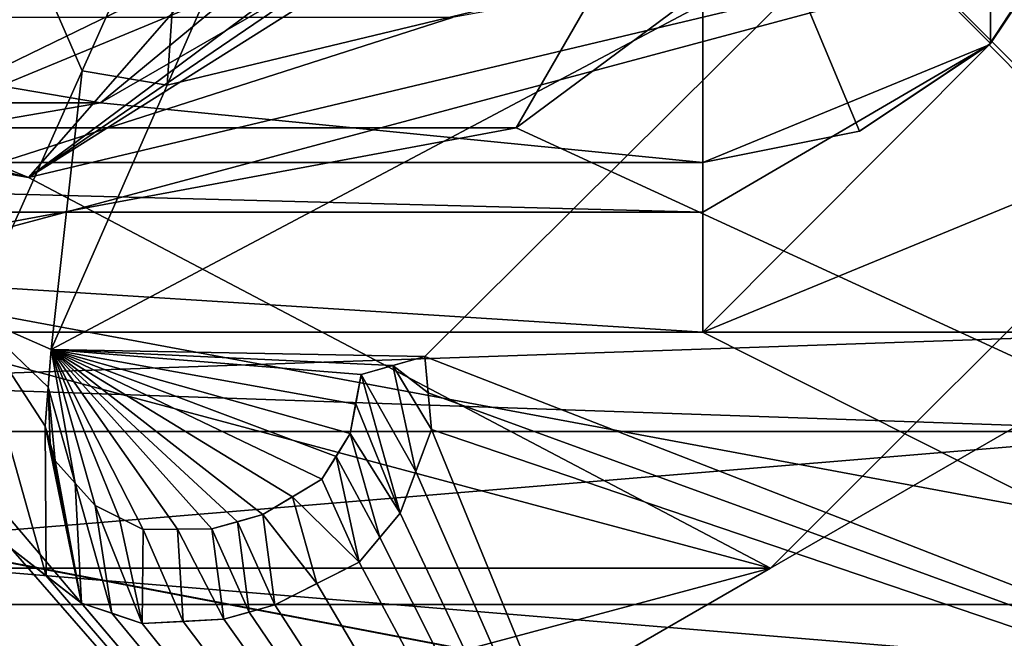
# Model space of a CAD drawing. Header units: millimetres. Extents: x -122 to 122, y -98 to 94.
# Tile 255 of 533: x -68.43 to -62.62, y 62.69 to 66.34. Entities that reach past the tile are written whole.
import ezdxf

# ---------------------------------------------------------------- set-up
doc = ezdxf.new("R2010")
doc.units = ezdxf.units.MM
doc.header["$LTSCALE"] = 26.699852
for name, color, linetype in [('13', 7, 'CONTINUOUS'), ('14', 7, 'CONTINUOUS'), ('16', 7, 'CONTINUOUS'), ('17', 7, 'CONTINUOUS'), ('2424', 7, 'CONTINUOUS'), ('2436', 7, 'CONTINUOUS'), ('2440', 7, 'CONTINUOUS'), ('339', 7, 'CONTINUOUS'), ('340', 7, 'CONTINUOUS'), ('344', 7, 'CONTINUOUS'), ('349', 7, 'CONTINUOUS'), ('353', 7, 'CONTINUOUS'), ('355', 7, 'CONTINUOUS'), ('3604', 7, 'CONTINUOUS'), ('3616', 7, 'CONTINUOUS'), ('3620', 7, 'CONTINUOUS'), ('5452', 7, 'CONTINUOUS'), ('5454', 7, 'CONTINUOUS'), ('5461', 7, 'CONTINUOUS'), ('5464', 7, 'CONTINUOUS'), ('5467', 7, 'CONTINUOUS'), ('5468', 7, 'CONTINUOUS'), ('5478', 7, 'CONTINUOUS'), ('5479', 7, 'CONTINUOUS'), ('5481', 7, 'CONTINUOUS'), ('5483', 7, 'CONTINUOUS'), ('5523', 7, 'CONTINUOUS'), ('5531', 7, 'CONTINUOUS'), ('5536', 7, 'CONTINUOUS'), ('5537', 7, 'CONTINUOUS'), ('5538', 7, 'CONTINUOUS'), ('5539', 7, 'CONTINUOUS'), ('5540', 7, 'CONTINUOUS'), ('5541', 7, 'CONTINUOUS'), ('5542', 7, 'CONTINUOUS'), ('5543', 7, 'CONTINUOUS'), ('5544', 7, 'CONTINUOUS'), ('5545', 7, 'CONTINUOUS'), ('5546', 7, 'CONTINUOUS'), ('5547', 7, 'CONTINUOUS'), ('5548', 7, 'CONTINUOUS'), ('5549', 7, 'CONTINUOUS'), ('5550', 7, 'CONTINUOUS'), ('5551', 7, 'CONTINUOUS'), ('5552', 7, 'CONTINUOUS'), ('5553', 7, 'CONTINUOUS'), ('5554', 7, 'CONTINUOUS'), ('5670', 7, 'CONTINUOUS'), ('951', 7, 'CONTINUOUS')]:
    doc.layers.add(name, color=color, linetype=linetype)

msp = doc.modelspace()

# ---------------------------------------------------------------- linework, layer by layer
at = {"layer": '13', "color": 7, "linetype": 'Continuous', "true_color": 0xf5f5f5}
for points in [[(-59.3935, 62.8935, -12), (-55, 73.5, -12), (-65.5004, 65.7056, -12), (-59.3935, 62.8935, -12)], [(-65.5004, 65.7056, -12), (-55, 73.5, -12), (-61, 73.5, -12), (-65.5004, 65.7056, -12)], [(-80.6065, 62.8935, -12), (-59.3935, 62.8935, -12), (-65.5004, 65.7056, -12), (-80.6065, 62.8935, -12)], [(-74.4996, 65.7056, -12), (-80.6065, 62.8935, -12), (-65.5004, 65.7056, -12), (-74.4996, 65.7056, -12)], [(-70, 58.5, -12), (-59.3935, 62.8935, -12), (-80.6065, 62.8935, -12), (-70, 58.5, -12)]]:
    msp.add_3dface(points, dxfattribs=at)
at = {"layer": '14', "color": 7, "linetype": 'Continuous', "true_color": 0xf5f5f5}
for points in [[(-61, 73.5, -15), (-59.3935, 62.8935, -15), (-65.5004, 65.7056, -15), (-61, 73.5, -15)], [(-59.3935, 62.8935, -15), (-80.6065, 62.8935, -15), (-74.4996, 65.7056, -15), (-59.3935, 62.8935, -15)], [(-65.5004, 65.7056, -15), (-59.3935, 62.8935, -15), (-74.4996, 65.7056, -15), (-65.5004, 65.7056, -15)], [(-70, 58.5, -15), (-80.6065, 62.8935, -15), (-59.3935, 62.8935, -15), (-70, 58.5, -15)]]:
    msp.add_3dface(points, dxfattribs=at)
at = {"layer": '16', "color": 7, "linetype": 'Continuous', "true_color": 0xf5f5f5}
for points in [[(-59.3935, 62.8935, -12), (-70, 58.5, -12), (-59.3935, 62.8935, -15), (-59.3935, 62.8935, -12)], [(-70, 58.5, -12), (-70, 58.5, -15), (-59.3935, 62.8935, -15), (-70, 58.5, -12)]]:
    msp.add_3dface(points, dxfattribs=at)
at = {"layer": '17', "color": 7, "linetype": 'Continuous', "true_color": 0xf5f5f5}
for points in [[(-65.5004, 65.7056, -12), (-61, 73.5, -12), (-65.5004, 65.7056, -15), (-65.5004, 65.7056, -12)], [(-61, 73.5, -12), (-61, 73.5, -15), (-65.5004, 65.7056, -15), (-61, 73.5, -12)], [(-74.4996, 65.7056, -12), (-65.5004, 65.7056, -12), (-74.4996, 65.7056, -15), (-74.4996, 65.7056, -12)], [(-65.5004, 65.7056, -12), (-65.5004, 65.7056, -15), (-74.4996, 65.7056, -15), (-65.5004, 65.7056, -12)]]:
    msp.add_3dface(points, dxfattribs=at)
at = {"layer": '2424', "color": 250, "linetype": 'Continuous', "true_color": 0x323232}
for points in [[(-78.5, 64.5, 2), (-78.5, 64.5, 10), (-61.5, 64.5, 10), (-78.5, 64.5, 2)], [(-61.5, 64.5, 2), (-78.5, 64.5, 2), (-61.5, 64.5, 10), (-61.5, 64.5, 2)]]:
    msp.add_3dface(points, dxfattribs=at)
at = {"layer": '2436', "color": 250, "linetype": 'Continuous', "true_color": 0x323232}
for points in [[(-61.5, 64.5, 10), (-78.5, 64.5, 10), (-78.5, 63.9142, 11.4142), (-61.5, 64.5, 10)], [(-61.5, 64.5, 10), (-78.5, 63.9142, 11.4142), (-61.5, 63.9142, 11.4142), (-61.5, 64.5, 10)], [(-78.5, 62.5, 12), (-61.5, 62.5, 12), (-61.5, 63.9142, 11.4142), (-78.5, 62.5, 12)], [(-78.5, 63.9142, 11.4142), (-78.5, 62.5, 12), (-61.5, 63.9142, 11.4142), (-78.5, 63.9142, 11.4142)]]:
    msp.add_3dface(points, dxfattribs=at)
at = {"layer": '2440', "color": 250, "linetype": 'Continuous', "true_color": 0x323232}
for points in [[(-78.5, 64.5, 2), (-61.5, 64.5, 2), (-61.5, 63.9142, 0.5858), (-78.5, 64.5, 2)], [(-78.5, 64.5, 2), (-61.5, 63.9142, 0.5858), (-78.5, 63.9142, 0.5858), (-78.5, 64.5, 2)], [(-61.5, 62.5), (-78.5, 62.5), (-78.5, 63.9142, 0.5858), (-61.5, 62.5)], [(-61.5, 63.9142, 0.5858), (-61.5, 62.5), (-78.5, 63.9142, 0.5858), (-61.5, 63.9142, 0.5858)]]:
    msp.add_3dface(points, dxfattribs=at)
at = {"layer": '339', "color": 7, "linetype": 'Continuous', "true_color": 0xf5f5f5}
for points in [[(-59.6088, 67.4992, -15), (-65.875, 66.3553, -15), (-76, 63.1077, -15), (-59.6088, 67.4992, -15)], [(-64, 63.1077, -15), (-59.6088, 67.4992, -15), (-76, 63.1077, -15), (-64, 63.1077, -15)], [(-65.875, 66.3553, -15), (-74.125, 66.3553, -15), (-76, 63.1077, -15), (-65.875, 66.3553, -15)], [(-70, 61.5005, -15), (-64, 63.1077, -15), (-76, 63.1077, -15), (-70, 61.5005, -15)]]:
    msp.add_3dface(points, dxfattribs=at)
at = {"layer": '340', "color": 7, "linetype": 'Continuous', "true_color": 0xf5f5f5}
for points in [[(-62.7131, 69.6317, -28.55), (-62.5001, 69.4136, -28.55), (-68.3761, 65.4119, -28.55), (-62.7131, 69.6317, -28.55)], [(-62.5001, 69.4136, -28.55), (-62.2876, 69.2494, -28.55), (-68.3761, 65.4119, -28.55), (-62.5001, 69.4136, -28.55)], [(-62.2876, 69.2494, -28.55), (-59.6088, 67.4992, -28.55), (-68.3761, 65.4119, -28.55), (-62.2876, 69.2494, -28.55)], [(-76, 63.1077, -28.55), (-80.3912, 67.4992, -28.55), (-64, 63.1077, -28.55), (-76, 63.1077, -28.55)], [(-64, 63.1077, -28.55), (-80.3912, 67.4992, -28.55), (-68.3761, 65.4119, -28.55), (-64, 63.1077, -28.55)], [(-68.3761, 65.4119, -28.55), (-80.3912, 67.4992, -28.55), (-75.224, 67.1154, -28.55), (-68.3761, 65.4119, -28.55)], [(-59.6088, 67.4992, -28.55), (-64, 63.1077, -28.55), (-68.3761, 65.4119, -28.55), (-59.6088, 67.4992, -28.55)], [(-70, 61.5005, -28.55), (-76, 63.1077, -28.55), (-64, 63.1077, -28.55), (-70, 61.5005, -28.55)]]:
    msp.add_3dface(points, dxfattribs=at)
at = {"layer": '344', "color": 7, "linetype": 'Continuous', "true_color": 0xf5f5f5}
for points in [[(-64, 63.1077, -15), (-64, 63.1077, -28.55), (-61.0572, 64.8067, -28.2776), (-64, 63.1077, -15)], [(-61.0572, 64.8067, -15.2724), (-64, 63.1077, -15), (-61.0572, 64.8067, -28.2776), (-61.0572, 64.8067, -15.2724)], [(-64, 63.1077, -28.55), (-66.942, 61.4091, -15.2723), (-66.9421, 61.4091, -28.2777), (-64, 63.1077, -28.55)], [(-64, 63.1077, -28.55), (-64, 63.1077, -15), (-66.942, 61.4091, -15.2723), (-64, 63.1077, -28.55)]]:
    msp.add_3dface(points, dxfattribs=at)
at = {"layer": '349', "color": 7, "linetype": 'Continuous', "true_color": 0xf5f5f5}
for points in [[(-62.7131, 69.6317, -28.55), (-68.3761, 65.4119, -28.55), (-66.5413, 67.5093, -27.2175), (-62.7131, 69.6317, -28.55)], [(-68.3761, 65.4119, -28.55), (-75.224, 67.1154, -28.55), (-73.4587, 67.5093, -27.2175), (-68.3761, 65.4119, -28.55)], [(-68.3761, 65.4119, -28.55), (-73.4587, 67.5093, -27.2175), (-66.5413, 67.5093, -27.2175), (-68.3761, 65.4119, -28.55)]]:
    msp.add_3dface(points, dxfattribs=at)
at = {"layer": '353', "color": 7, "linetype": 'Continuous', "true_color": 0xf5f5f5}
for points in [[(-64, 63.1077, -28.55), (-59.6088, 67.4992, -28.55), (-61.0572, 64.8067, -28.2776), (-64, 63.1077, -28.55)], [(-70, 61.5005, -28.55), (-64, 63.1077, -28.55), (-66.9421, 61.4091, -28.2777), (-70, 61.5005, -28.55)]]:
    msp.add_3dface(points, dxfattribs=at)
at = {"layer": '355', "color": 7, "linetype": 'Continuous', "true_color": 0xf5f5f5}
for points in [[(-59.6088, 67.4992, -15), (-64, 63.1077, -15), (-61.0572, 64.8067, -15.2724), (-59.6088, 67.4992, -15)], [(-64, 63.1077, -15), (-70, 61.5005, -15), (-66.942, 61.4091, -15.2723), (-64, 63.1077, -15)]]:
    msp.add_3dface(points, dxfattribs=at)
at = {"layer": '3604', "color": 250, "linetype": 'Continuous', "true_color": 0x323232}
for points in [[(-61.5, 64.5, -10), (-78.5, 64.5, -10), (-61.5, 64.5, -2), (-61.5, 64.5, -10)], [(-61.5, 64.5, -2), (-78.5, 64.5, -10), (-78.5, 64.5, -2), (-61.5, 64.5, -2)]]:
    msp.add_3dface(points, dxfattribs=at)
at = {"layer": '3616', "color": 250, "linetype": 'Continuous', "true_color": 0x323232}
for points in [[(-78.5, 64.5, -10), (-61.5, 64.5, -10), (-61.5, 63.9142, -11.4142), (-78.5, 64.5, -10)], [(-78.5, 63.9142, -11.4142), (-78.5, 64.5, -10), (-61.5, 63.9142, -11.4142), (-78.5, 63.9142, -11.4142)], [(-61.5, 62.5, -12), (-78.5, 62.5, -12), (-78.5, 63.9142, -11.4142), (-61.5, 62.5, -12)], [(-61.5, 62.5, -12), (-78.5, 63.9142, -11.4142), (-61.5, 63.9142, -11.4142), (-61.5, 62.5, -12)]]:
    msp.add_3dface(points, dxfattribs=at)
at = {"layer": '3620', "color": 250, "linetype": 'Continuous', "true_color": 0x323232}
for points in [[(-61.5, 64.5, -2), (-78.5, 64.5, -2), (-78.5, 63.9142, -0.5858), (-61.5, 64.5, -2)], [(-61.5, 63.9142, -0.5858), (-61.5, 64.5, -2), (-78.5, 63.9142, -0.5858), (-61.5, 63.9142, -0.5858)], [(-78.5, 62.5), (-61.5, 62.5), (-61.5, 63.9142, -0.5858), (-78.5, 62.5)], [(-78.5, 62.5), (-61.5, 63.9142, -0.5858), (-78.5, 63.9142, -0.5858), (-78.5, 62.5)]]:
    msp.add_3dface(points, dxfattribs=at)
at = {"layer": '5452', "color": 7, "linetype": 'Continuous', "true_color": 0xf5f5f5}
for points in [[(-62.0076, 65.4841, 12), (-57.5559, 61.0542, 12), (-64.4, 64.5, 12), (-62.0076, 65.4841, 12)], [(-57.5559, 61.0542, 12), (-82.4441, 61.0542, 12), (-76.8233, 64.7277, 12), (-57.5559, 61.0542, 12)], [(-75.6, 64.5, 12), (-57.5559, 61.0542, 12), (-76.8233, 64.7277, 12), (-75.6, 64.5, 12)], [(-64.4, 64.5, 12), (-57.5559, 61.0542, 12), (-75.6, 64.5, 12), (-64.4, 64.5, 12)]]:
    msp.add_3dface(points, dxfattribs=at)
at = {"layer": '5454', "color": 7, "linetype": 'Continuous', "true_color": 0xf5f5f5}
for points in [[(-67.5591, 65.9567, 19.4069), (-63.4276, 66.9521, 18.9925), (-66.8598, 67.5517, 19.7175), (-67.5591, 65.9567, 19.4069)], [(-67.4613, 67.3819, 19.7414), (-68.5141, 67.0847, 19.7504), (-68.0602, 66.0418, 19.4684), (-67.4613, 67.3819, 19.7414)], [(-68.0602, 66.0418, 19.4684), (-68.5141, 67.0847, 19.7504), (-68.7051, 64.5989, 19.0852), (-68.0602, 66.0418, 19.4684)], [(-63.4276, 66.9521, 18.9925), (-68.2425, 64.3979, 18.9948), (-66.0391, 64.3566, 18.7536), (-63.4276, 66.9521, 18.9925)], [(-68.2425, 64.3979, 18.9948), (-63.4276, 66.9521, 18.9925), (-67.5591, 65.9567, 19.4069), (-68.2425, 64.3979, 18.9948)], [(-57.5549, 61.0549, 14.625), (-63.4276, 66.9521, 18.9925), (-66.0391, 64.3566, 18.7536), (-57.5549, 61.0549, 14.625)], [(-63.4276, 66.9521, 18.9925), (-57.5549, 61.0549, 14.625), (-61.7623, 66.1347, 18.3364), (-63.4276, 66.9521, 18.9925)], [(-68.1008, 63.6086, 18.7144), (-68.2425, 64.3979, 18.9948), (-68.2597, 64.1747, 18.9218), (-68.1008, 63.6086, 18.7144)], [(-66.0391, 64.3566, 18.7536), (-68.2425, 64.3979, 18.9948), (-66.2271, 64.3035, 18.7623), (-66.0391, 64.3566, 18.7536)], [(-66.2271, 64.3035, 18.7623), (-68.2425, 64.3979, 18.9948), (-66.415, 64.2505, 18.7696), (-66.2271, 64.3035, 18.7623)], [(-66.415, 64.2505, 18.7696), (-68.2425, 64.3979, 18.9948), (-66.447, 64.0751, 18.7143), (-66.415, 64.2505, 18.7696)], [(-66.447, 64.0751, 18.7143), (-68.2425, 64.3979, 18.9948), (-66.4787, 63.9009, 18.6581), (-66.447, 64.0751, 18.7143)], [(-66.4787, 63.9009, 18.6581), (-68.2425, 64.3979, 18.9948), (-66.5626, 63.7666, 18.6214), (-66.4787, 63.9009, 18.6581)], [(-66.5626, 63.7666, 18.6214), (-68.2425, 64.3979, 18.9948), (-66.6464, 63.6324, 18.5838), (-66.5626, 63.7666, 18.6214)], [(-66.6464, 63.6324, 18.5838), (-68.2425, 64.3979, 18.9948), (-66.8199, 63.5282, 18.5668), (-66.6464, 63.6324, 18.5838)], [(-66.8199, 63.5282, 18.5668), (-68.2425, 64.3979, 18.9948), (-66.9935, 63.424, 18.5482), (-66.8199, 63.5282, 18.5668)], [(-66.9935, 63.424, 18.5482), (-68.2425, 64.3979, 18.9948), (-67.1439, 63.3815, 18.5486), (-66.9935, 63.424, 18.5482)], [(-67.1439, 63.3815, 18.5486), (-68.2425, 64.3979, 18.9948), (-67.2942, 63.3391, 18.5482), (-67.1439, 63.3815, 18.5486)], [(-67.2942, 63.3391, 18.5482), (-68.2425, 64.3979, 18.9948), (-67.4967, 63.3372, 18.5668), (-67.2942, 63.3391, 18.5482)], [(-67.4967, 63.3372, 18.5668), (-68.2425, 64.3979, 18.9948), (-67.6991, 63.3353, 18.5838), (-67.4967, 63.3372, 18.5668)], [(-67.6991, 63.3353, 18.5838), (-68.2425, 64.3979, 18.9948), (-67.8409, 63.4059, 18.6215), (-67.6991, 63.3353, 18.5838)], [(-67.8409, 63.4059, 18.6215), (-68.2425, 64.3979, 18.9948), (-67.9824, 63.4764, 18.6581), (-67.8409, 63.4059, 18.6215)], [(-67.9824, 63.4764, 18.6581), (-68.2425, 64.3979, 18.9948), (-68.1008, 63.6086, 18.7144), (-67.9824, 63.4764, 18.6581)], [(-66.0189, 64.1417, 18.6784), (-57.5549, 61.0549, 14.625), (-66.0391, 64.3566, 18.7536), (-66.0189, 64.1417, 18.6784)], [(-68.2773, 63.9459, 18.8449), (-68.2484, 63.8434, 18.8075), (-68.2597, 64.1747, 18.9218), (-68.2773, 63.9459, 18.8449)], [(-68.2195, 63.7411, 18.7696), (-68.1008, 63.6086, 18.7144), (-68.2597, 64.1747, 18.9218), (-68.2195, 63.7411, 18.7696)], [(-68.2484, 63.8434, 18.8075), (-68.2195, 63.7411, 18.7696), (-68.2597, 64.1747, 18.9218), (-68.2484, 63.8434, 18.8075)], [(-65.9987, 63.9258, 18.601), (-57.5549, 61.0549, 14.625), (-66.0189, 64.1417, 18.6784), (-65.9987, 63.9258, 18.601)], [(-66.0913, 63.6784, 18.5267), (-63.2648, 57.2397, 14.625), (-65.9987, 63.9258, 18.601), (-66.0913, 63.6784, 18.5267)], [(-63.2648, 57.2397, 14.625), (-57.5549, 61.0549, 14.625), (-65.9987, 63.9258, 18.601), (-63.2648, 57.2397, 14.625)], [(-66.1838, 63.4314, 18.4498), (-63.2648, 57.2397, 14.625), (-66.0913, 63.6784, 18.5267), (-66.1838, 63.4314, 18.4498)], [(-70, 55.9, 14.625), (-63.2648, 57.2397, 14.625), (-68.6706, 63.6138, 18.7497), (-70, 55.9, 14.625)], [(-68.6706, 63.6138, 18.7497), (-63.2648, 57.2397, 14.625), (-68.4798, 63.2255, 18.5973), (-68.6706, 63.6138, 18.7497)], [(-66.3045, 63.2875, 18.4128), (-63.2648, 57.2397, 14.625), (-66.1838, 63.4314, 18.4498), (-66.3045, 63.2875, 18.4128)], [(-66.4268, 63.1418, 18.374), (-63.2648, 57.2397, 14.625), (-66.3045, 63.2875, 18.4128), (-66.4268, 63.1418, 18.374)], [(-68.4798, 63.2255, 18.5973), (-63.2648, 57.2397, 14.625), (-68.2712, 63.0628, 18.5234), (-68.4798, 63.2255, 18.5973)], [(-66.6758, 63.0161, 18.3575), (-63.2648, 57.2397, 14.625), (-66.4268, 63.1418, 18.374), (-66.6758, 63.0161, 18.3575)], [(-68.2712, 63.0628, 18.5234), (-63.2648, 57.2397, 14.625), (-68.0635, 62.9008, 18.447), (-68.2712, 63.0628, 18.5234)], [(-66.9242, 62.8908, 18.3381), (-63.2648, 57.2397, 14.625), (-66.6758, 63.0161, 18.3575), (-66.9242, 62.8908, 18.3381)], [(-68.0635, 62.9008, 18.447), (-63.2648, 57.2397, 14.625), (-67.8849, 62.8411, 18.4104), (-68.0635, 62.9008, 18.447)], [(-67.0745, 62.8484, 18.3381), (-63.2648, 57.2397, 14.625), (-66.9242, 62.8908, 18.3381), (-67.0745, 62.8484, 18.3381)], [(-67.8849, 62.8411, 18.4104), (-63.2648, 57.2397, 14.625), (-67.7049, 62.781, 18.3721), (-67.8849, 62.8411, 18.4104)], [(-67.2249, 62.8059, 18.3372), (-63.2648, 57.2397, 14.625), (-67.0745, 62.8484, 18.3381), (-67.2249, 62.8059, 18.3372)], [(-67.7049, 62.781, 18.3721), (-63.2648, 57.2397, 14.625), (-67.4646, 62.7935, 18.3557), (-67.7049, 62.781, 18.3721)], [(-67.4646, 62.7935, 18.3557), (-63.2648, 57.2397, 14.625), (-67.2249, 62.8059, 18.3372), (-67.4646, 62.7935, 18.3557)]]:
    msp.add_3dface(points, dxfattribs=at)
at = {"layer": '5461', "color": 7, "linetype": 'Continuous', "true_color": 0xf5f5f5}
for points in [[(-64.4, 65.5, 11), (-75.6, 65.5, 11), (-64.4, 65.5, 1.0205), (-64.4, 65.5, 11)], [(-64.4, 65.5, 1.0205), (-75.6, 65.5, 11), (-69.9981, 65.5, 0.2898), (-64.4, 65.5, 1.0205)]]:
    msp.add_3dface(points, dxfattribs=at)
at = {"layer": '5464', "color": 7, "linetype": 'Continuous', "true_color": 0xf5f5f5}
for points in [[(-62.1608, 67.0364, 11), (-62.7111, 66.1948, 11), (-62.1846, 66.977, 1.1922), (-62.1608, 67.0364, 11)], [(-62.7111, 66.1948, 11), (-62.7029, 66.2029, 1.25), (-62.1846, 66.977, 1.1922), (-62.7111, 66.1948, 11)], [(-64.4, 65.5, 11), (-63.4759, 65.6851, 1.1923), (-62.7111, 66.1948, 11), (-64.4, 65.5, 11)], [(-63.4759, 65.6851, 1.1923), (-62.7029, 66.2029, 1.25), (-62.7111, 66.1948, 11), (-63.4759, 65.6851, 1.1923)], [(-64.4, 65.5, 11), (-64.4, 65.5, 1.0205), (-63.4759, 65.6851, 1.1923), (-64.4, 65.5, 11)]]:
    msp.add_3dface(points, dxfattribs=at)
at = {"layer": '5467', "color": 7, "linetype": 'Continuous', "true_color": 0xf5f5f5}
for points in [[(-75.6, 65.5, 11), (-64.4, 65.5, 11), (-64.4, 65.2071, 11.7071), (-75.6, 65.5, 11)], [(-75.6, 65.5, 11), (-64.4, 65.2071, 11.7071), (-75.6, 65.2071, 11.7071), (-75.6, 65.5, 11)], [(-64.4, 64.5, 12), (-75.6, 64.5, 12), (-75.6, 65.2071, 11.7071), (-64.4, 64.5, 12)], [(-64.4, 65.2071, 11.7071), (-64.4, 64.5, 12), (-75.6, 65.2071, 11.7071), (-64.4, 65.2071, 11.7071)]]:
    msp.add_3dface(points, dxfattribs=at)
at = {"layer": '5468', "color": 7, "linetype": 'Continuous', "true_color": 0xf5f5f5}
for points in [[(-62.0076, 65.4841, 12), (-62.7111, 66.1948, 11), (-62.1608, 67.0364, 11), (-62.0076, 65.4841, 12)], [(-62.0076, 65.4841, 12), (-64.4, 64.5, 12), (-62.7111, 66.1948, 11), (-62.0076, 65.4841, 12)], [(-62.7111, 66.1948, 11), (-64.4, 64.5, 12), (-64.4, 65.2071, 11.7071), (-62.7111, 66.1948, 11)], [(-64.4, 65.5, 11), (-62.7111, 66.1948, 11), (-64.4, 65.2071, 11.7071), (-64.4, 65.5, 11)]]:
    msp.add_3dface(points, dxfattribs=at)
at = {"layer": '5478', "color": 7, "linetype": 'Continuous', "true_color": 0xf5f5f5}
for points in [[(-62.7029, 66.2029, 1.25), (-64.4015, 67.9015, 0.2556), (-62.6843, 70.4722, 0.2556), (-62.7029, 66.2029, 1.25)], [(-62.1846, 66.977, 1.1922), (-62.7029, 66.2029, 1.25), (-62.6843, 70.4722, 0.2556), (-62.1846, 66.977, 1.1922)]]:
    msp.add_3dface(points, dxfattribs=at)
at = {"layer": '5479', "color": 7, "linetype": 'Continuous', "true_color": 0xf5f5f5}
for points in [[(-64.4015, 67.9015, 0.2556), (-64.4, 65.5, 1.0205), (-67.9507, 65.8523, 0.2556), (-64.4015, 67.9015, 0.2556)], [(-63.4759, 65.6851, 1.1923), (-64.4, 65.5, 1.0205), (-64.4015, 67.9015, 0.2556), (-63.4759, 65.6851, 1.1923)], [(-62.7029, 66.2029, 1.25), (-63.4759, 65.6851, 1.1923), (-64.4015, 67.9015, 0.2556), (-62.7029, 66.2029, 1.25)], [(-67.9507, 65.8523, 0.2556), (-69.9981, 65.5, 0.2898), (-72.0491, 65.8522, 0.2556), (-67.9507, 65.8523, 0.2556)], [(-64.4, 65.5, 1.0205), (-69.9981, 65.5, 0.2898), (-67.9507, 65.8523, 0.2556), (-64.4, 65.5, 1.0205)]]:
    msp.add_3dface(points, dxfattribs=at)
at = {"layer": '5481', "color": 7, "linetype": 'Continuous', "true_color": 0xf5f5f5}
for points in [[(-73.65, 67.178, -0.6683), (-66.35, 67.178, -10), (-70, 66.2, -0.6683), (-73.65, 67.178, -0.6683)], [(-70, 66.2, -0.6683), (-66.35, 67.178, -10), (-66.35, 67.178, -0.6683), (-70, 66.2, -0.6683)]]:
    msp.add_3dface(points, dxfattribs=at)
at = {"layer": '5483', "color": 7, "linetype": 'Continuous', "true_color": 0xf5f5f5}
for points in [[(-66.35, 67.178, -0.6683), (-64.4015, 67.9015, 0.2556), (-67.9507, 65.8523, 0.2556), (-66.35, 67.178, -0.6683)], [(-70, 66.2, -0.6683), (-66.35, 67.178, -0.6683), (-67.9507, 65.8523, 0.2556), (-70, 66.2, -0.6683)], [(-70, 66.2, -0.6683), (-67.9507, 65.8523, 0.2556), (-72.0491, 65.8522, 0.2556), (-70, 66.2, -0.6683)]]:
    msp.add_3dface(points, dxfattribs=at)
at = {"layer": '5523', "color": 7, "linetype": 'Continuous', "true_color": 0xf5f5f5}
for points in [[(-63.4276, 66.9521, 18.9925), (-61.7623, 66.1347, 18.3364), (-64.1144, 67.2892, 20.2667), (-63.4276, 66.9521, 18.9925)], [(-61.7623, 66.1347, 18.3364), (-61.7623, 66.1347, 19.4132), (-64.1144, 67.2892, 20.2667), (-61.7623, 66.1347, 18.3364)]]:
    msp.add_3dface(points, dxfattribs=at)
at = {"layer": '5531', "color": 7, "linetype": 'Continuous', "true_color": 0xf5f5f5}
for points in [[(-67.4613, 67.3819, 19.7414), (-68.0602, 66.0418, 19.4684), (-67.4613, 67.3819, 20.7671), (-67.4613, 67.3819, 19.7414)], [(-67.4613, 67.3819, 20.7671), (-68.0602, 66.0418, 19.4684), (-68.0602, 66.0418, 20.5036), (-67.4613, 67.3819, 20.7671)], [(-68.0602, 66.0418, 19.4684), (-68.7051, 64.5989, 19.0852), (-68.0602, 66.0418, 20.5036), (-68.0602, 66.0418, 19.4684)], [(-68.7051, 64.5989, 19.0852), (-68.7051, 64.5989, 20.1341), (-68.0602, 66.0418, 20.5036), (-68.7051, 64.5989, 19.0852)]]:
    msp.add_3dface(points, dxfattribs=at)
at = {"layer": '5536', "color": 7, "linetype": 'Continuous', "true_color": 0xf5f5f5}
for points in [[(-68.4798, 63.2255, 18.5973), (-68.2712, 63.0628, 18.5234), (-68.0635, 62.9008, 19.5196), (-68.4798, 63.2255, 18.5973)], [(-68.4798, 63.2255, 19.6642), (-68.4798, 63.2255, 18.5973), (-68.2712, 63.0628, 19.5931), (-68.4798, 63.2255, 19.6642)], [(-68.4798, 63.2255, 18.5973), (-68.0635, 62.9008, 19.5196), (-68.2712, 63.0628, 19.5931), (-68.4798, 63.2255, 18.5973)], [(-68.2712, 63.0628, 18.5234), (-68.0635, 62.9008, 18.447), (-68.0635, 62.9008, 19.5196), (-68.2712, 63.0628, 18.5234)]]:
    msp.add_3dface(points, dxfattribs=at)
at = {"layer": '5537', "color": 7, "linetype": 'Continuous', "true_color": 0xf5f5f5}
for points in [[(-68.0635, 62.9008, 18.447), (-67.8849, 62.8411, 18.4104), (-67.7049, 62.781, 19.4476), (-68.0635, 62.9008, 18.447)], [(-68.0635, 62.9008, 19.5196), (-68.0635, 62.9008, 18.447), (-67.8849, 62.8411, 19.4844), (-68.0635, 62.9008, 19.5196)], [(-68.0635, 62.9008, 18.447), (-67.7049, 62.781, 19.4476), (-67.8849, 62.8411, 19.4844), (-68.0635, 62.9008, 18.447)], [(-67.8849, 62.8411, 18.4104), (-67.7049, 62.781, 18.3721), (-67.7049, 62.781, 19.4476), (-67.8849, 62.8411, 18.4104)]]:
    msp.add_3dface(points, dxfattribs=at)
at = {"layer": '5538', "color": 7, "linetype": 'Continuous', "true_color": 0xf5f5f5}
for points in [[(-67.7049, 62.781, 18.3721), (-67.4646, 62.7935, 18.3557), (-67.2249, 62.8059, 19.4139), (-67.7049, 62.781, 18.3721)], [(-67.7049, 62.781, 18.3721), (-67.2249, 62.8059, 19.4139), (-67.4646, 62.7935, 19.4318), (-67.7049, 62.781, 18.3721)], [(-67.7049, 62.781, 19.4476), (-67.7049, 62.781, 18.3721), (-67.4646, 62.7935, 19.4318), (-67.7049, 62.781, 19.4476)], [(-67.4646, 62.7935, 18.3557), (-67.2249, 62.8059, 18.3372), (-67.2249, 62.8059, 19.4139), (-67.4646, 62.7935, 18.3557)]]:
    msp.add_3dface(points, dxfattribs=at)
at = {"layer": '5539', "color": 7, "linetype": 'Continuous', "true_color": 0xf5f5f5}
for points in [[(-67.2249, 62.8059, 19.4139), (-67.0745, 62.8484, 18.3381), (-66.9242, 62.8908, 19.4148), (-67.2249, 62.8059, 19.4139)], [(-67.2249, 62.8059, 19.4139), (-66.9242, 62.8908, 19.4148), (-67.0745, 62.8484, 19.4148), (-67.2249, 62.8059, 19.4139)], [(-67.0745, 62.8484, 18.3381), (-66.9242, 62.8908, 18.3381), (-66.9242, 62.8908, 19.4148), (-67.0745, 62.8484, 18.3381)], [(-67.2249, 62.8059, 18.3372), (-67.0745, 62.8484, 18.3381), (-67.2249, 62.8059, 19.4139), (-67.2249, 62.8059, 18.3372)]]:
    msp.add_3dface(points, dxfattribs=at)
at = {"layer": '5540', "color": 7, "linetype": 'Continuous', "true_color": 0xf5f5f5}
for points in [[(-66.6758, 63.0161, 18.3575), (-66.4268, 63.1418, 18.374), (-66.9242, 62.8908, 19.4148), (-66.6758, 63.0161, 18.3575)], [(-66.9242, 62.8908, 19.4148), (-66.4268, 63.1418, 18.374), (-66.4268, 63.1418, 19.4494), (-66.9242, 62.8908, 19.4148)], [(-66.9242, 62.8908, 19.4148), (-66.4268, 63.1418, 19.4494), (-66.6758, 63.0161, 19.4335), (-66.9242, 62.8908, 19.4148)], [(-66.9242, 62.8908, 18.3381), (-66.6758, 63.0161, 18.3575), (-66.9242, 62.8908, 19.4148), (-66.9242, 62.8908, 18.3381)]]:
    msp.add_3dface(points, dxfattribs=at)
at = {"layer": '5541', "color": 7, "linetype": 'Continuous', "true_color": 0xf5f5f5}
for points in [[(-66.3045, 63.2875, 18.4128), (-66.1838, 63.4314, 18.4498), (-66.4268, 63.1418, 19.4494), (-66.3045, 63.2875, 18.4128)], [(-66.4268, 63.1418, 19.4494), (-66.1838, 63.4314, 18.4498), (-66.1838, 63.4314, 19.5223), (-66.4268, 63.1418, 19.4494)], [(-66.4268, 63.1418, 19.4494), (-66.1838, 63.4314, 19.5223), (-66.3045, 63.2876, 19.4867), (-66.4268, 63.1418, 19.4494)], [(-66.4268, 63.1418, 18.374), (-66.3045, 63.2875, 18.4128), (-66.4268, 63.1418, 19.4494), (-66.4268, 63.1418, 18.374)]]:
    msp.add_3dface(points, dxfattribs=at)
at = {"layer": '5542', "color": 7, "linetype": 'Continuous', "true_color": 0xf5f5f5}
for points in [[(-66.0913, 63.6784, 18.5267), (-65.9987, 63.9258, 18.601), (-66.1838, 63.4314, 19.5223), (-66.0913, 63.6784, 18.5267)], [(-66.1838, 63.4314, 19.5223), (-65.9987, 63.9258, 18.601), (-65.9987, 63.9258, 19.6678), (-66.1838, 63.4314, 19.5223)], [(-66.1838, 63.4314, 19.5223), (-65.9987, 63.9258, 19.6678), (-66.0913, 63.6784, 19.5963), (-66.1838, 63.4314, 19.5223)], [(-66.1838, 63.4314, 18.4498), (-66.0913, 63.6784, 18.5267), (-66.1838, 63.4314, 19.5223), (-66.1838, 63.4314, 18.4498)]]:
    msp.add_3dface(points, dxfattribs=at)
at = {"layer": '5543', "color": 7, "linetype": 'Continuous', "true_color": 0xf5f5f5}
for points in [[(-66.0189, 64.1417, 18.6784), (-66.0391, 64.3566, 18.7536), (-65.9987, 63.9258, 19.6678), (-66.0189, 64.1417, 18.6784)], [(-65.9987, 63.9258, 19.6678), (-66.0391, 64.3566, 18.7536), (-66.0391, 64.3566, 19.8147), (-65.9987, 63.9258, 19.6678)], [(-65.9987, 63.9258, 19.6678), (-66.0391, 64.3566, 19.8147), (-66.0189, 64.1417, 19.7423), (-65.9987, 63.9258, 19.6678)], [(-65.9987, 63.9258, 18.601), (-66.0189, 64.1417, 18.6784), (-65.9987, 63.9258, 19.6678), (-65.9987, 63.9258, 18.601)]]:
    msp.add_3dface(points, dxfattribs=at)
at = {"layer": '5544', "color": 7, "linetype": 'Continuous', "true_color": 0xf5f5f5}
for points in [[(-66.2271, 64.3035, 18.7623), (-66.415, 64.2505, 18.7696), (-66.0391, 64.3566, 19.8147), (-66.2271, 64.3035, 18.7623)], [(-66.0391, 64.3566, 19.8147), (-66.415, 64.2505, 18.7696), (-66.415, 64.2505, 19.8301), (-66.0391, 64.3566, 19.8147)], [(-66.0391, 64.3566, 19.8147), (-66.415, 64.2505, 19.8301), (-66.2269, 64.3036, 19.8231), (-66.0391, 64.3566, 19.8147)], [(-66.0391, 64.3566, 18.7536), (-66.2271, 64.3035, 18.7623), (-66.0391, 64.3566, 19.8147), (-66.0391, 64.3566, 18.7536)]]:
    msp.add_3dface(points, dxfattribs=at)
at = {"layer": '5545', "color": 7, "linetype": 'Continuous', "true_color": 0xf5f5f5}
for points in [[(-66.415, 64.2505, 18.7696), (-66.447, 64.0751, 18.7143), (-66.4787, 63.9009, 19.7227), (-66.415, 64.2505, 18.7696)], [(-66.415, 64.2505, 18.7696), (-66.4787, 63.9009, 19.7227), (-66.4466, 64.0768, 19.7774), (-66.415, 64.2505, 18.7696)], [(-66.415, 64.2505, 19.8301), (-66.415, 64.2505, 18.7696), (-66.4466, 64.0768, 19.7774), (-66.415, 64.2505, 19.8301)], [(-66.447, 64.0751, 18.7143), (-66.4787, 63.9009, 18.6581), (-66.4787, 63.9009, 19.7227), (-66.447, 64.0751, 18.7143)]]:
    msp.add_3dface(points, dxfattribs=at)
at = {"layer": '5546', "color": 7, "linetype": 'Continuous', "true_color": 0xf5f5f5}
for points in [[(-66.4787, 63.9009, 18.6581), (-66.5626, 63.7666, 18.6214), (-66.6464, 63.6324, 19.6513), (-66.4787, 63.9009, 18.6581)], [(-66.4787, 63.9009, 18.6581), (-66.6464, 63.6324, 19.6513), (-66.5626, 63.7666, 19.6875), (-66.4787, 63.9009, 18.6581)], [(-66.4787, 63.9009, 19.7227), (-66.4787, 63.9009, 18.6581), (-66.5626, 63.7666, 19.6875), (-66.4787, 63.9009, 19.7227)], [(-66.5626, 63.7666, 18.6214), (-66.6464, 63.6324, 18.5838), (-66.6464, 63.6324, 19.6513), (-66.5626, 63.7666, 18.6214)]]:
    msp.add_3dface(points, dxfattribs=at)
at = {"layer": '5547', "color": 7, "linetype": 'Continuous', "true_color": 0xf5f5f5}
for points in [[(-66.6464, 63.6324, 18.5838), (-66.8199, 63.5282, 18.5668), (-66.9935, 63.424, 19.617), (-66.6464, 63.6324, 18.5838)], [(-66.6464, 63.6324, 18.5838), (-66.9935, 63.424, 19.617), (-66.8199, 63.5282, 19.6349), (-66.6464, 63.6324, 18.5838)], [(-66.6464, 63.6324, 19.6513), (-66.6464, 63.6324, 18.5838), (-66.8199, 63.5282, 19.6349), (-66.6464, 63.6324, 19.6513)], [(-66.8199, 63.5282, 18.5668), (-66.9935, 63.424, 18.5482), (-66.9935, 63.424, 19.617), (-66.8199, 63.5282, 18.5668)]]:
    msp.add_3dface(points, dxfattribs=at)
at = {"layer": '5548', "color": 7, "linetype": 'Continuous', "true_color": 0xf5f5f5}
for points in [[(-66.9935, 63.424, 18.5482), (-67.1439, 63.3815, 18.5486), (-67.2942, 63.3391, 19.617), (-66.9935, 63.424, 18.5482)], [(-66.9935, 63.424, 19.617), (-66.9935, 63.424, 18.5482), (-67.2942, 63.3391, 19.617), (-66.9935, 63.424, 19.617)], [(-66.9935, 63.424, 19.617), (-67.2942, 63.3391, 19.617), (-67.1439, 63.3815, 19.6174), (-66.9935, 63.424, 19.617)], [(-67.1439, 63.3815, 18.5486), (-67.2942, 63.3391, 18.5482), (-67.2942, 63.3391, 19.617), (-67.1439, 63.3815, 18.5486)]]:
    msp.add_3dface(points, dxfattribs=at)
at = {"layer": '5549', "color": 7, "linetype": 'Continuous', "true_color": 0xf5f5f5}
for points in [[(-67.4967, 63.3372, 18.5668), (-67.6991, 63.3353, 18.5838), (-67.2942, 63.3391, 19.617), (-67.4967, 63.3372, 18.5668)], [(-67.2942, 63.3391, 19.617), (-67.6991, 63.3353, 18.5838), (-67.6991, 63.3353, 19.6513), (-67.2942, 63.3391, 19.617)], [(-67.2942, 63.3391, 19.617), (-67.6991, 63.3353, 19.6513), (-67.4967, 63.3372, 19.6349), (-67.2942, 63.3391, 19.617)], [(-67.2942, 63.3391, 18.5482), (-67.4967, 63.3372, 18.5668), (-67.2942, 63.3391, 19.617), (-67.2942, 63.3391, 18.5482)]]:
    msp.add_3dface(points, dxfattribs=at)
at = {"layer": '5550', "color": 7, "linetype": 'Continuous', "true_color": 0xf5f5f5}
for points in [[(-67.8409, 63.4059, 18.6215), (-67.9824, 63.4764, 18.6581), (-67.6991, 63.3353, 19.6513), (-67.8409, 63.4059, 18.6215)], [(-67.6991, 63.3353, 19.6513), (-67.9824, 63.4764, 18.6581), (-67.9824, 63.4764, 19.7227), (-67.6991, 63.3353, 19.6513)], [(-67.6991, 63.3353, 19.6513), (-67.9824, 63.4764, 19.7227), (-67.8409, 63.4059, 19.6875), (-67.6991, 63.3353, 19.6513)], [(-67.6991, 63.3353, 18.5838), (-67.8409, 63.4059, 18.6215), (-67.6991, 63.3353, 19.6513), (-67.6991, 63.3353, 18.5838)]]:
    msp.add_3dface(points, dxfattribs=at)
at = {"layer": '5551', "color": 7, "linetype": 'Continuous', "true_color": 0xf5f5f5}
for points in [[(-68.1008, 63.6086, 18.7144), (-68.2195, 63.7411, 18.7696), (-67.9824, 63.4764, 19.7227), (-68.1008, 63.6086, 18.7144)], [(-67.9824, 63.4764, 19.7227), (-68.2195, 63.7411, 18.7696), (-68.2195, 63.7411, 19.8301), (-67.9824, 63.4764, 19.7227)], [(-67.9824, 63.4764, 19.7227), (-68.2195, 63.7411, 19.8301), (-68.1009, 63.6087, 19.777), (-67.9824, 63.4764, 19.7227)], [(-67.9824, 63.4764, 18.6581), (-68.1008, 63.6086, 18.7144), (-67.9824, 63.4764, 19.7227), (-67.9824, 63.4764, 18.6581)]]:
    msp.add_3dface(points, dxfattribs=at)
at = {"layer": '5552', "color": 7, "linetype": 'Continuous', "true_color": 0xf5f5f5}
for points in [[(-68.2484, 63.8434, 18.8075), (-68.2773, 63.9459, 18.8449), (-68.2195, 63.7411, 19.8301), (-68.2484, 63.8434, 18.8075)], [(-68.2195, 63.7411, 19.8301), (-68.2773, 63.9459, 18.8449), (-68.2773, 63.9459, 19.9026), (-68.2195, 63.7411, 19.8301)], [(-68.2195, 63.7411, 19.8301), (-68.2773, 63.9459, 19.9026), (-68.2486, 63.8441, 19.8668), (-68.2195, 63.7411, 19.8301)], [(-68.2195, 63.7411, 18.7696), (-68.2484, 63.8434, 18.8075), (-68.2195, 63.7411, 19.8301), (-68.2195, 63.7411, 18.7696)]]:
    msp.add_3dface(points, dxfattribs=at)
at = {"layer": '5553', "color": 7, "linetype": 'Continuous', "true_color": 0xf5f5f5}
for points in [[(-68.2597, 64.1747, 18.9218), (-68.2425, 64.3979, 18.9948), (-68.2773, 63.9459, 19.9026), (-68.2597, 64.1747, 18.9218)], [(-68.2773, 63.9459, 19.9026), (-68.2425, 64.3979, 18.9948), (-68.2425, 64.3979, 20.0471), (-68.2773, 63.9459, 19.9026)], [(-68.2773, 63.9459, 19.9026), (-68.2425, 64.3979, 20.0471), (-68.2597, 64.1746, 19.9767), (-68.2773, 63.9459, 19.9026)], [(-68.2773, 63.9459, 18.8449), (-68.2597, 64.1747, 18.9218), (-68.2773, 63.9459, 19.9026), (-68.2773, 63.9459, 18.8449)]]:
    msp.add_3dface(points, dxfattribs=at)
at = {"layer": '5554', "color": 7, "linetype": 'Continuous', "true_color": 0xf5f5f5}
for points in [[(-67.5591, 65.9567, 19.4069), (-66.8598, 67.5517, 19.7175), (-67.5591, 65.9566, 20.4443), (-67.5591, 65.9567, 19.4069)], [(-66.8598, 67.5517, 19.7175), (-66.8598, 67.5517, 20.744), (-67.5591, 65.9566, 20.4443), (-66.8598, 67.5517, 19.7175)], [(-68.2425, 64.3979, 18.9948), (-67.5591, 65.9567, 19.4069), (-68.2425, 64.3979, 20.0471), (-68.2425, 64.3979, 18.9948)], [(-68.2425, 64.3979, 20.0471), (-67.5591, 65.9567, 19.4069), (-67.5591, 65.9566, 20.4443), (-68.2425, 64.3979, 20.0471)]]:
    msp.add_3dface(points, dxfattribs=at)
at = {"layer": '5670', "color": 7, "linetype": 'Continuous', "true_color": 0xf5f5f5}
for points in [[(-61.7623, 66.1347, 19.4132), (-64.9095, 68.1788, 20.5915), (-64.1144, 67.2892, 20.2667), (-61.7623, 66.1347, 19.4132)], [(-64.9095, 68.1788, 20.5915), (-61.7623, 66.1347, 19.4132), (-64.534, 67.964, 20.4842), (-64.9095, 68.1788, 20.5915)], [(-64.534, 67.964, 20.4842), (-61.7623, 66.1347, 19.4132), (-63.1979, 67.3, 20.0683), (-64.534, 67.964, 20.4842)], [(-66.8598, 67.5517, 20.744), (-67.4613, 67.3819, 20.7671), (-67.5591, 65.9566, 20.4443), (-66.8598, 67.5517, 20.744)], [(-67.4613, 67.3819, 20.7671), (-68.0602, 66.0418, 20.5036), (-67.5591, 65.9566, 20.4443), (-67.4613, 67.3819, 20.7671)], [(-61.7623, 66.1347, 19.4132), (-61.8858, 66.648, 19.5778), (-63.1979, 67.3, 20.0683), (-61.7623, 66.1347, 19.4132)], [(-68.0602, 66.0418, 20.5036), (-68.7051, 64.5989, 20.1341), (-68.2425, 64.3979, 20.0471), (-68.0602, 66.0418, 20.5036)], [(-68.0602, 66.0418, 20.5036), (-68.2425, 64.3979, 20.0471), (-67.5591, 65.9566, 20.4443), (-68.0602, 66.0418, 20.5036)], [(-68.7051, 64.5989, 20.1341), (-68.4798, 63.2255, 19.6642), (-68.2712, 63.0628, 19.5931), (-68.7051, 64.5989, 20.1341)], [(-68.7051, 64.5989, 20.1341), (-68.2712, 63.0628, 19.5931), (-68.2773, 63.9459, 19.9026), (-68.7051, 64.5989, 20.1341)], [(-68.7051, 64.5989, 20.1341), (-68.2773, 63.9459, 19.9026), (-68.2597, 64.1746, 19.9767), (-68.7051, 64.5989, 20.1341)], [(-68.2425, 64.3979, 20.0471), (-68.7051, 64.5989, 20.1341), (-68.2597, 64.1746, 19.9767), (-68.2425, 64.3979, 20.0471)], [(-66.0189, 64.1417, 19.7423), (-66.0391, 64.3566, 19.8147), (-66.2269, 64.3036, 19.8231), (-66.0189, 64.1417, 19.7423)], [(-66.415, 64.2505, 19.8301), (-66.0913, 63.6784, 19.5963), (-66.2269, 64.3036, 19.8231), (-66.415, 64.2505, 19.8301)], [(-66.0913, 63.6784, 19.5963), (-65.9987, 63.9258, 19.6678), (-66.2269, 64.3036, 19.8231), (-66.0913, 63.6784, 19.5963)], [(-65.9987, 63.9258, 19.6678), (-66.0189, 64.1417, 19.7423), (-66.2269, 64.3036, 19.8231), (-65.9987, 63.9258, 19.6678)], [(-66.1838, 63.4314, 19.5223), (-66.415, 64.2505, 19.8301), (-66.4466, 64.0768, 19.7774), (-66.1838, 63.4314, 19.5223)], [(-66.1838, 63.4314, 19.5223), (-66.0913, 63.6784, 19.5963), (-66.415, 64.2505, 19.8301), (-66.1838, 63.4314, 19.5223)], [(-66.4787, 63.9009, 19.7227), (-66.1838, 63.4314, 19.5223), (-66.4466, 64.0768, 19.7774), (-66.4787, 63.9009, 19.7227)], [(-68.2712, 63.0628, 19.5931), (-68.0635, 62.9008, 19.5196), (-68.2773, 63.9459, 19.9026), (-68.2712, 63.0628, 19.5931)], [(-68.2773, 63.9459, 19.9026), (-68.0635, 62.9008, 19.5196), (-68.2486, 63.8441, 19.8668), (-68.2773, 63.9459, 19.9026)], [(-66.3045, 63.2876, 19.4867), (-66.4787, 63.9009, 19.7227), (-66.5626, 63.7666, 19.6875), (-66.3045, 63.2876, 19.4867)], [(-66.3045, 63.2876, 19.4867), (-66.1838, 63.4314, 19.5223), (-66.4787, 63.9009, 19.7227), (-66.3045, 63.2876, 19.4867)], [(-68.0635, 62.9008, 19.5196), (-68.2195, 63.7411, 19.8301), (-68.2486, 63.8441, 19.8668), (-68.0635, 62.9008, 19.5196)], [(-66.6464, 63.6324, 19.6513), (-66.4268, 63.1418, 19.4494), (-66.5626, 63.7666, 19.6875), (-66.6464, 63.6324, 19.6513)], [(-66.4268, 63.1418, 19.4494), (-66.3045, 63.2876, 19.4867), (-66.5626, 63.7666, 19.6875), (-66.4268, 63.1418, 19.4494)], [(-68.2195, 63.7411, 19.8301), (-68.0635, 62.9008, 19.5196), (-68.1009, 63.6087, 19.777), (-68.2195, 63.7411, 19.8301)], [(-68.0635, 62.9008, 19.5196), (-67.8849, 62.8411, 19.4844), (-68.1009, 63.6087, 19.777), (-68.0635, 62.9008, 19.5196)], [(-67.8849, 62.8411, 19.4844), (-67.9824, 63.4764, 19.7227), (-68.1009, 63.6087, 19.777), (-67.8849, 62.8411, 19.4844)], [(-66.4268, 63.1418, 19.4494), (-66.6464, 63.6324, 19.6513), (-66.8199, 63.5282, 19.6349), (-66.4268, 63.1418, 19.4494)], [(-66.9935, 63.424, 19.617), (-66.6758, 63.0161, 19.4335), (-66.8199, 63.5282, 19.6349), (-66.9935, 63.424, 19.617)], [(-66.6758, 63.0161, 19.4335), (-66.4268, 63.1418, 19.4494), (-66.8199, 63.5282, 19.6349), (-66.6758, 63.0161, 19.4335)], [(-67.8849, 62.8411, 19.4844), (-67.7049, 62.781, 19.4476), (-67.9824, 63.4764, 19.7227), (-67.8849, 62.8411, 19.4844)], [(-67.9824, 63.4764, 19.7227), (-67.7049, 62.781, 19.4476), (-67.8409, 63.4059, 19.6875), (-67.9824, 63.4764, 19.7227)], [(-67.7049, 62.781, 19.4476), (-67.6991, 63.3353, 19.6513), (-67.8409, 63.4059, 19.6875), (-67.7049, 62.781, 19.4476)], [(-66.9242, 62.8908, 19.4148), (-66.9935, 63.424, 19.617), (-67.1439, 63.3815, 19.6174), (-66.9242, 62.8908, 19.4148)], [(-66.9242, 62.8908, 19.4148), (-66.6758, 63.0161, 19.4335), (-66.9935, 63.424, 19.617), (-66.9242, 62.8908, 19.4148)], [(-67.2942, 63.3391, 19.617), (-67.0745, 62.8484, 19.4148), (-67.1439, 63.3815, 19.6174), (-67.2942, 63.3391, 19.617)], [(-67.0745, 62.8484, 19.4148), (-66.9242, 62.8908, 19.4148), (-67.1439, 63.3815, 19.6174), (-67.0745, 62.8484, 19.4148)], [(-67.7049, 62.781, 19.4476), (-67.4646, 62.7935, 19.4318), (-67.6991, 63.3353, 19.6513), (-67.7049, 62.781, 19.4476)], [(-67.6991, 63.3353, 19.6513), (-67.4646, 62.7935, 19.4318), (-67.4967, 63.3372, 19.6349), (-67.6991, 63.3353, 19.6513)], [(-67.2249, 62.8059, 19.4139), (-67.2942, 63.3391, 19.617), (-67.4967, 63.3372, 19.6349), (-67.2249, 62.8059, 19.4139)], [(-67.4646, 62.7935, 19.4318), (-67.2249, 62.8059, 19.4139), (-67.4967, 63.3372, 19.6349), (-67.4646, 62.7935, 19.4318)], [(-67.2249, 62.8059, 19.4139), (-67.0745, 62.8484, 19.4148), (-67.2942, 63.3391, 19.617), (-67.2249, 62.8059, 19.4139)]]:
    msp.add_3dface(points, dxfattribs=at)
at = {"layer": '951', "color": 7, "linetype": 'Continuous'}
for points in [[(-70, 65.35, -61), (-64.2371, 67.7371, -61), (-66.325, 67.1347, -60.2), (-70, 65.35, -61)], [(-64.2371, 67.7371, -61), (-70, 65.35, -61), (-66.325, 67.1347, -61.8), (-64.2371, 67.7371, -61)], [(-73.675, 67.1347, -60.2), (-70, 65.35, -61), (-66.325, 67.1347, -60.2), (-73.675, 67.1347, -60.2)], [(-66.325, 67.1347, -61.8), (-70, 65.35, -61), (-73.675, 67.1347, -61.8), (-66.325, 67.1347, -61.8)]]:
    msp.add_3dface(points, dxfattribs=at)

doc.saveas('drawing.dxf')
